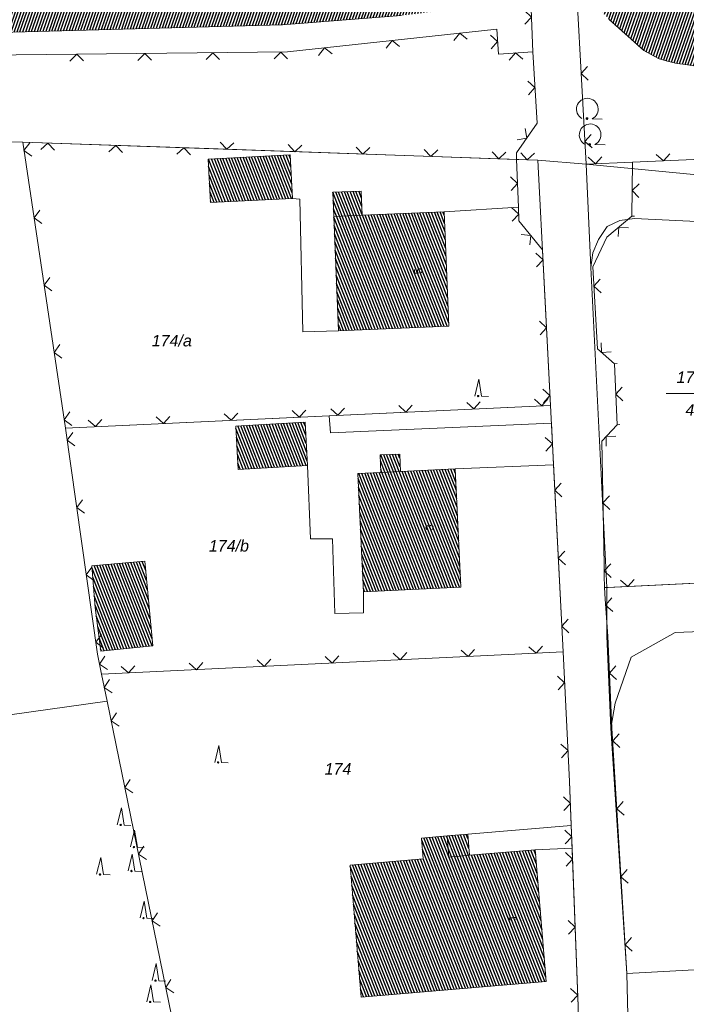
# Model space of a CAD drawing. Header units: metres. Extents: x 345144 to 348639, y 5629211 to 5635235.
# Tile 1011 of 1056: x 347412 to 347461, y 5631540 to 5631613. Entities that reach past the tile are written whole.
import ezdxf
from ezdxf.enums import TextEntityAlignment as Align

# ---------------------------------------------------------------- set-up
doc = ezdxf.new("R2010")
doc.units = ezdxf.units.M
doc.header["$MEASUREMENT"] = 0
for name, color, linetype in [('028 Geländeform', 7, 'Continuous'), ('081-083 Topographie', 7, 'Continuous'), ('AX Flurstück', 7, 'Continuous'), ('AX Gebäude', 7, 'Continuous'), ('Definitionslinie', 7, 'Continuous'), ('Präsentationsobjekt -Text (punktförmig)', 7, 'Continuous')]:
    doc.layers.add(name, color=color, linetype=linetype)
doc.styles.add('ARIAL', font='arial.ttf', dxfattribs={"height": 1})
doc.styles.add('ARIALIT', font='ariali.ttf', dxfattribs={"height": 1})
pattern_1 = [(250.9552151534, (0, 0), (0.1890527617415, -0.065261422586), [])]
pattern_2 = [(111.5294117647, (0, 0), (-0.186045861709, -0.07339575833), [])]

# ---------------------------------------------------------------- blocks, each defined once
blk = doc.blocks.new('alk_7100_nrwx2')
at = {"true_color": 0x2e2e2e}
h = blk.add_hatch(color=250, dxfattribs=at)
edge = h.paths.add_edge_path(flags=0)
edge.add_arc((0.024073, -0.597267), 0.057254, 180, 360, ccw=False)
edge.add_arc((0.024073, -0.597267), 0.057255, 0, 180, ccw=False)
at = {"color": 250, "lineweight": 5, "true_color": 0x2e2e2e, "flags": 128}
blk.add_lwpolyline([(0.349382, -0.597267), (1, -0.597267)], dxfattribs=at)
at = {"color": 250, "lineweight": 5, "true_color": 0x2e2e2e}
for centre, radius, start, end in [((0.024073, 0.012362), 0.690995, -61.91481688, -118.08518312), ((0.024073, -0.597267), 0.057255, 0, 180), ((0.024073, -0.597267), 0.057254, 180, 0)]:
    blk.add_arc(centre, radius, start, end, dxfattribs=at)
blk = doc.blocks.new('alk_7200_nrwx2')
at = {"true_color": 0x2e2e2e}
h = blk.add_hatch(color=250, dxfattribs=at)
edge = h.paths.add_edge_path(flags=0)
edge.add_arc((-0.020544, -0.388118), 0.055525, 180, 360, ccw=False)
edge.add_arc((-0.020544, -0.388118), 0.055525, 0, 180, ccw=False)
at = {"color": 250, "lineweight": 5, "true_color": 0x2e2e2e, "flags": 128}
blk.add_lwpolyline([(-0.298168, -0.388118), (-0.020544, 1), (0.257079, -0.388118), (0.812326, -0.388118)], dxfattribs=at)
blk.add_lwpolyline([(-0.298168, -0.388118), (-0.020544, 1), (0.257079, -0.388118), (0.812326, -0.388118)], dxfattribs=at)
at = {"color": 250, "lineweight": 5, "true_color": 0x2e2e2e}
for start, end in [(0, 180), (180, 0)]:
    blk.add_arc((-0.020544, -0.388118), 0.055525, start, end, dxfattribs=at)

msp = doc.modelspace()

# ---------------------------------------------------------------- hatches: boundary and pattern name
at = {"layer": '028 Geländeform', "true_color": 0xb27500}
h = msp.add_hatch(dxfattribs=at)
h.set_pattern_fill('_USER', color=44, scale=0.2, angle=250.95521515, style=0, pattern_type=0)
h.set_pattern_definition(pattern_1)
h.paths.add_polyline_path([(347342.36, 5631616.358), (347410.894, 5631617.124), (347410.894, 5631617.124), (347435.299, 5631617.299), (347435.299, 5631617.299), (347446.512, 5631620.487), (347446.512, 5631620.487), (347448.722, 5631620.458), (347448.722, 5631620.458), (347447.987, 5631615.395), (347447.987, 5631615.395), (347447.705, 5631614.936), (347447.705, 5631614.936), (347446.717, 5631614.333), (347446.717, 5631614.333), (347445.376, 5631613.822), (347445.376, 5631613.822), (347444.207, 5631613.535), (347444.207, 5631613.535), (347440.036, 5631613.034), (347440.036, 5631613.034), (347431.302, 5631612.346), (347431.302, 5631612.346), (347429.462, 5631612.296), (347429.462, 5631612.296), (347391.676, 5631611.264), (347391.676, 5631611.264), (347381.025, 5631614.066), (347381.025, 5631614.066), (347376.64, 5631614.574), (347376.64, 5631614.574), (347355.912, 5631615.416), (347355.912, 5631615.416)], flags=0)
h = msp.add_hatch(dxfattribs=at)
h.set_pattern_fill('_USER', color=44, scale=0.2, angle=250.95521515, style=0, pattern_type=0)
h.set_pattern_definition(pattern_1)
h.paths.add_polyline_path([(347575.506, 5631593.27), (347567.387, 5631595.354), (347567.387, 5631595.354), (347560.101, 5631597.223), (347560.101, 5631597.223), (347559.574, 5631597.359), (347559.574, 5631597.359), (347531.86, 5631601.458), (347531.86, 5631601.458), (347530.322, 5631601.686), (347530.322, 5631601.686), (347529.959, 5631601.721), (347529.959, 5631601.721), (347519.696, 5631602.722), (347519.696, 5631602.722), (347481.585, 5631606.987), (347481.585, 5631606.987), (347479.134, 5631607.355), (347479.134, 5631607.355), (347468.523, 5631608.525), (347468.523, 5631608.525), (347462.48, 5631609.192), (347462.48, 5631609.192), (347460.2, 5631609.511), (347460.2, 5631609.511), (347459.612, 5631609.674), (347459.612, 5631609.674), (347458.984, 5631609.849), (347458.984, 5631609.849), (347457.854, 5631610.449), (347457.854, 5631610.449), (347455.311, 5631612.728), (347455.311, 5631612.728), (347453.557, 5631614.809), (347453.557, 5631614.809), (347453.153, 5631620.401), (347453.153, 5631620.401), (347453.152, 5631620.408), (347453.152, 5631620.408), (347453.75, 5631620.397), (347453.75, 5631620.397), (347455.499, 5631620.365), (347455.499, 5631620.365), (347461.006, 5631615.111), (347461.006, 5631615.111), (347495.415, 5631611.623), (347495.415, 5631611.623), (347511.426, 5631610.418), (347511.426, 5631610.418), (347531.549, 5631608.632), (347531.549, 5631608.632), (347554.368, 5631606.008), (347554.368, 5631606.008), (347572.997, 5631602.853), (347572.997, 5631602.853), (347590.68, 5631599.611), (347590.68, 5631599.611), (347605.108, 5631596.741), (347605.108, 5631596.741), (347618.851, 5631594.065), (347618.851, 5631594.065), (347610.708, 5631588.086), (347610.708, 5631588.086), (347608.543, 5631587.346), (347608.543, 5631587.346), (347606.506, 5631586.873), (347606.506, 5631586.873), (347604.466, 5631586.803), (347604.466, 5631586.803), (347601.186, 5631587.082), (347601.186, 5631587.082), (347591.604, 5631588.368), (347591.604, 5631588.368)], flags=0)
at = {"layer": 'AX Gebäude', "true_color": 0x4f4f4f}
h = msp.add_hatch(dxfattribs=at)
h.set_pattern_fill('_USER', color=251, scale=0.2, angle=111.52941176, style=0, pattern_type=0)
h.set_pattern_definition(pattern_2)
h.paths.add_polyline_path([(347425.843, 5631602.469), (347431.869, 5631602.785), (347432.033, 5631599.581), (347426.014, 5631599.279)], flags=0)
h = msp.add_hatch(dxfattribs=at)
h.set_pattern_fill('_USER', color=251, scale=0.2, angle=111.52941176, style=0, pattern_type=0)
h.set_pattern_definition(pattern_2)
h.paths.add_polyline_path([(347435.005, 5631600.031), (347437.089, 5631600.117), (347437.162, 5631598.347), (347435.078, 5631598.26)], flags=0)
h = msp.add_hatch(dxfattribs=at)
h.set_pattern_fill('_USER', color=251, scale=0.2, angle=111.52941176, style=0, pattern_type=0)
h.set_pattern_definition(pattern_2)
h.paths.add_polyline_path([(347437.162, 5631598.347), (347443.185, 5631598.597), (347443.533, 5631590.192), (347435.426, 5631589.857), (347435.078, 5631598.26)], flags=0)
h = msp.add_hatch(dxfattribs=at)
h.set_pattern_fill('_USER', color=251, scale=0.2, angle=111.52941176, style=0, pattern_type=0)
h.set_pattern_definition(pattern_2)
h.paths.add_polyline_path([(347427.869, 5631582.857), (347432.963, 5631583.141), (347433.141, 5631579.957), (347428.047, 5631579.673)], flags=0)
h = msp.add_hatch(dxfattribs=at)
h.set_pattern_fill('_USER', color=251, scale=0.2, angle=111.52941176, style=0, pattern_type=0)
h.set_pattern_definition(pattern_2)
h.paths.add_polyline_path([(347438.533, 5631579.442), (347438.472, 5631580.73), (347439.916, 5631580.798), (347439.977, 5631579.51)], flags=0)
h = msp.add_hatch(dxfattribs=at)
h.set_pattern_fill('_USER', color=251, scale=0.2, angle=111.52941176, style=0, pattern_type=0)
h.set_pattern_definition(pattern_2)
h.paths.add_polyline_path([(347439.977, 5631579.51), (347444.004, 5631579.703), (347444.419, 5631571.022), (347437.255, 5631570.68), (347436.84, 5631579.36), (347438.533, 5631579.442)], flags=0)
h = msp.add_hatch(dxfattribs=at)
h.set_pattern_fill('_USER', color=251, scale=0.2, angle=111.52941176, style=0, pattern_type=0)
h.set_pattern_definition(pattern_2)
h.paths.add_polyline_path([(347417.28, 5631572.591), (347421.185, 5631572.913), (347421.767, 5631566.709), (347417.946, 5631566.304), (347417.537, 5631569.531)], flags=0)
h = msp.add_hatch(dxfattribs=at)
h.set_pattern_fill('_USER', color=251, scale=0.2, angle=111.52941176, style=0, pattern_type=0)
h.set_pattern_definition(pattern_2)
h.paths.add_polyline_path([(347443.406, 5631552.731), (347443.537, 5631551.183), (347445.045, 5631551.309), (347449.882, 5631551.714), (347450.692, 5631542.036), (347437.081, 5631540.897), (347436.27, 5631550.589), (347441.648, 5631551.039), (347441.52, 5631552.574)], flags=0)
h = msp.add_hatch(dxfattribs=at)
h.set_pattern_fill('_USER', color=251, scale=0.2, angle=111.52941176, style=0, pattern_type=0)
h.set_pattern_definition(pattern_2)
h.paths.add_polyline_path([(347443.406, 5631552.731), (347444.914, 5631552.858), (347445.045, 5631551.309), (347443.537, 5631551.183)], flags=0)

# ---------------------------------------------------------------- linework, layer by layer
at = {"layer": '081-083 Topographie', "color": 7, "linetype": 'Continuous', "lineweight": 5, "flags": 128}
for points in [[(347449.32, 5631620.449), (347449.703, 5631610.361)], [(347452.615, 5631620.405), (347453.62, 5631602.096)], [(347327.209, 5631612.526), (347342.387, 5631613.402), (347342.387, 5631613.402), (347357.799, 5631614.065), (347357.799, 5631614.065), (347362.908, 5631614.021), (347362.908, 5631614.021), (347376.955, 5631613.519), (347376.955, 5631613.519), (347380.613, 5631612.97), (347380.613, 5631612.97), (347380.683, 5631609.789), (347380.683, 5631609.789), (347431.666, 5631610.343), (347431.666, 5631610.343), (347447.053, 5631612.024), (347447.053, 5631612.024), (347447.173, 5631610.184), (347447.173, 5631610.184), (347449.703, 5631610.361)], [(347415.347, 5631582.707), (347434.733, 5631583.613), (347434.733, 5631583.613), (347450.998, 5631584.374), (347450.998, 5631584.374), (347450.416, 5631595.792), (347450.416, 5631595.792), (347448.678, 5631597.934), (347448.678, 5631597.934), (347448.645, 5631598.93), (347448.645, 5631598.93), (347448.512, 5631602.444), (347448.512, 5631602.444), (347448.494, 5631602.935), (347448.494, 5631602.935), (347450.012, 5631605.105), (347450.012, 5631605.105), (347449.703, 5631610.361)], [(347285.022, 5631597.085), (347296.145, 5631598.475), (347296.145, 5631598.475), (347322.693, 5631601.793), (347322.693, 5631601.793), (347323.006, 5631595.786), (347323.006, 5631595.786), (347357.871, 5631595.567), (347357.871, 5631595.567), (347357.762, 5631603.813), (347357.762, 5631603.813), (347385.31, 5631603.765), (347385.31, 5631603.765), (347412.208, 5631603.718)], [(347412.208, 5631603.718), (347415.347, 5631582.707)], [(347412.208, 5631603.718), (347425.895, 5631603.238), (347425.895, 5631603.238), (347448.512, 5631602.444), (347448.512, 5631602.444), (347450.08, 5631602.39)], [(347453.62, 5631602.096), (347457.025, 5631602.242), (347457.025, 5631602.242), (347469.97, 5631602.802), (347469.97, 5631602.802), (347481.627, 5631600.522)], [(347432.033, 5631599.581), (347432.572, 5631599.531), (347432.572, 5631599.531), (347432.797, 5631589.765), (347432.797, 5631589.765), (347435.426, 5631589.856)], [(347443.185, 5631598.597), (347448.645, 5631598.93)], [(347434.733, 5631583.613), (347434.825, 5631582.355), (347434.825, 5631582.355), (347451.064, 5631583.071)], [(347451.064, 5631583.071), (347451.22, 5631580.016), (347451.22, 5631580.016), (347451.92, 5631566.259)], [(347415.347, 5631582.707), (347417.698, 5631566.082), (347417.698, 5631566.082), (347417.999, 5631564.613)], [(347437.255, 5631570.679), (347437.249, 5631569.132), (347437.249, 5631569.132), (347435.136, 5631569.09), (347435.136, 5631569.09), (347434.968, 5631574.561), (347434.968, 5631574.561), (347433.353, 5631574.569), (347433.353, 5631574.569), (347433.141, 5631579.956)], [(347444.004, 5631579.702), (347451.22, 5631580.016)], [(347417.999, 5631564.613), (347451.92, 5631566.259)], [(347451.92, 5631566.259), (347452.406, 5631556.737), (347452.406, 5631556.737), (347452.529, 5631553.498), (347452.529, 5631553.498), (347452.591, 5631551.835), (347452.591, 5631551.835), (347453.029, 5631540.234), (347453.029, 5631540.234), (347452.89, 5631532.869)], [(347417.999, 5631564.613), (347418.401, 5631562.647), (347418.401, 5631562.647), (347424.018, 5631535.225), (347424.018, 5631535.225), (347424.162, 5631532.949), (347424.162, 5631532.949), (347424.703, 5631530.722), (347424.703, 5631530.722), (347425.022, 5631528.262), (347425.022, 5631528.262), (347427.301, 5631512.783), (347427.301, 5631512.783), (347430.675, 5631491.484)], [(347443.407, 5631552.731), (347444.915, 5631552.857), (347444.915, 5631552.857), (347452.529, 5631553.498)], [(347449.883, 5631551.713), (347452.591, 5631551.835)]]:
    msp.add_lwpolyline(points, dxfattribs=at)
at = {"layer": 'AX Flurstück', "color": 8, "linetype": 'Continuous', "lineweight": 13, "true_color": 0x808080, "flags": 128}
for points in [[(347573.789, 5631585.767), (347537.995, 5631594.406), (347511.567, 5631597.351), (347495.884, 5631598.028), (347453.62, 5631602.095), (347450.08, 5631602.389), (347412.209, 5631603.718), (347357.762, 5631603.813), (347357.871, 5631595.567), (347323.006, 5631595.786), (347322.693, 5631601.792), (347285.022, 5631597.085)], [(347412.209, 5631603.718), (347415.348, 5631582.706), (347417.698, 5631566.083), (347417.999, 5631564.614), (347418.401, 5631562.648), (347362.731, 5631554.83), (347369.672, 5631491.916), (347369.365, 5631491.913), (347365.827, 5631491.887), (347364.253, 5631508.439), (347362.576, 5631526.722), (347358.98, 5631559.152), (347358.266, 5631579.178), (347357.871, 5631595.567), (347357.762, 5631603.813), (347412.209, 5631603.718)], [(347412.209, 5631603.718), (347450.08, 5631602.389), (347450.998, 5631584.375), (347415.348, 5631582.706), (347412.209, 5631603.718)], [(347463.265, 5631475.318), (347458.618, 5631494.822), (347452.621, 5631519.122), (347452.889, 5631532.87), (347453.028, 5631540.234), (347452.406, 5631556.737), (347451.92, 5631566.26), (347450.998, 5631584.375), (347450.08, 5631602.389), (347453.62, 5631602.095), (347453.954, 5631594.503), (347455.141, 5631570.989), (347455.146, 5631567.403), (347455.443, 5631560.654), (347456.602, 5631542.623), (347457.184, 5631519.312), (347461.895, 5631496.28)], [(347453.62, 5631602.095), (347495.884, 5631598.028), (347496.911, 5631572.819), (347475.775, 5631572), (347475.458, 5631597.225), (347457.18, 5631598.11), (347456.093, 5631597.96), (347455.166, 5631597.522), (347454.528, 5631596.555), (347454.117, 5631595.592), (347453.954, 5631594.503), (347453.62, 5631602.095)], [(347457.18, 5631598.11), (347475.458, 5631597.225), (347475.775, 5631572), (347455.141, 5631570.989), (347453.954, 5631594.503), (347454.117, 5631595.592), (347454.528, 5631596.555), (347455.166, 5631597.522), (347456.093, 5631597.96), (347457.18, 5631598.11)], [(347569.62, 5631583.405), (347555.667, 5631576.252), (347541.212, 5631564.879), (347535.226, 5631555.98), (347530.174, 5631545.576), (347542.853, 5631526.38), (347553.641, 5631512.787), (347554.402, 5631511.892), (347555.009, 5631510.834), (347555.775, 5631497.099), (347554.012, 5631495.242), (347528.91, 5631486.217), (347515.47, 5631481.676), (347494.08, 5631476.52), (347470.66, 5631472.959), (347468.617, 5631472.612), (347461.895, 5631496.28), (347457.184, 5631519.312), (347456.602, 5631542.623), (347478.246, 5631543.793), (347497.848, 5631544.633), (347496.911, 5631572.819), (347495.884, 5631598.028), (347511.567, 5631597.351)], [(347415.348, 5631582.706), (347450.998, 5631584.375), (347451.92, 5631566.26), (347417.999, 5631564.614), (347417.698, 5631566.083), (347415.348, 5631582.706)], [(347475.775, 5631572), (347496.911, 5631572.819), (347497.848, 5631544.633), (347478.246, 5631543.793), (347476.739, 5631568.319), (347460.157, 5631567.687), (347456.925, 5631565.882), (347455.764, 5631562.502), (347455.443, 5631560.654), (347455.146, 5631567.403), (347455.141, 5631570.989), (347475.775, 5631572)], [(347460.157, 5631567.687), (347476.739, 5631568.319), (347478.246, 5631543.793), (347456.602, 5631542.623), (347455.443, 5631560.654), (347455.764, 5631562.502), (347456.925, 5631565.882), (347460.157, 5631567.687)], [(347417.999, 5631564.614), (347451.92, 5631566.26), (347452.406, 5631556.737), (347453.028, 5631540.234), (347452.889, 5631532.87), (347424.703, 5631530.723), (347424.018, 5631535.226), (347418.401, 5631562.648), (347417.999, 5631564.614)], [(347362.731, 5631554.83), (347418.401, 5631562.648), (347424.018, 5631535.226), (347424.703, 5631530.723), (347430.674, 5631491.484), (347406.952, 5631491.841), (347385.434, 5631492.101), (347369.672, 5631491.916), (347362.731, 5631554.83)]]:
    msp.add_lwpolyline(points, dxfattribs=at)
at = {"layer": 'AX Gebäude', "color": 7, "linetype": 'Continuous', "lineweight": 5, "flags": 128}
for points in [[(347425.843, 5631602.469), (347431.869, 5631602.785), (347432.033, 5631599.581), (347426.014, 5631599.279), (347425.843, 5631602.469)], [(347435.005, 5631600.031), (347437.089, 5631600.117), (347437.162, 5631598.347), (347435.078, 5631598.26), (347435.005, 5631600.031)], [(347437.162, 5631598.347), (347443.185, 5631598.597), (347443.533, 5631590.192), (347435.426, 5631589.857), (347435.078, 5631598.26), (347437.162, 5631598.347)], [(347427.869, 5631582.857), (347432.963, 5631583.141), (347433.141, 5631579.957), (347428.047, 5631579.673), (347427.869, 5631582.857)], [(347438.533, 5631579.442), (347438.472, 5631580.73), (347439.916, 5631580.798), (347439.977, 5631579.51), (347438.533, 5631579.442)], [(347439.977, 5631579.51), (347444.004, 5631579.703), (347444.419, 5631571.022), (347437.255, 5631570.68), (347436.84, 5631579.36), (347438.533, 5631579.442), (347439.977, 5631579.51)], [(347417.28, 5631572.591), (347421.185, 5631572.913), (347421.767, 5631566.709), (347417.946, 5631566.304), (347417.537, 5631569.531), (347417.28, 5631572.591)], [(347443.406, 5631552.731), (347443.537, 5631551.183), (347445.045, 5631551.309), (347449.882, 5631551.714), (347450.692, 5631542.036), (347437.081, 5631540.897), (347436.27, 5631550.589), (347441.648, 5631551.039), (347441.52, 5631552.574), (347443.406, 5631552.731)], [(347443.406, 5631552.731), (347444.914, 5631552.858), (347445.045, 5631551.309), (347443.537, 5631551.183), (347443.406, 5631552.731)]]:
    msp.add_lwpolyline(points, dxfattribs=at)
at = {"layer": 'Definitionslinie', "color": 7, "linetype": 'Continuous', "lineweight": 5, "flags": 128}
for points in [[(347449.32, 5631620.449), (347449.703, 5631610.361)], [(347452.615, 5631620.405), (347453.62, 5631602.096)], [(347449.126, 5631612.388), (347449.606, 5631612.907), (347449.088, 5631613.387)], [(347449.126, 5631612.388), (347449.606, 5631612.907), (347449.088, 5631613.387)], [(347431.666, 5631610.343), (347447.053, 5631612.024)], [(347447.053, 5631612.024), (347447.173, 5631610.184)], [(347444.881, 5631611.284), (347444.33, 5631611.727), (347443.887, 5631611.175)], [(347444.881, 5631611.284), (347444.33, 5631611.727), (347443.887, 5631611.175)], [(347446.647, 5631610.572), (347447.113, 5631611.104), (347446.581, 5631611.57)], [(347446.647, 5631610.572), (347447.113, 5631611.104), (347446.581, 5631611.57)], [(347434.94, 5631610.198), (347434.389, 5631610.64), (347433.946, 5631610.089)], [(347434.94, 5631610.198), (347434.389, 5631610.64), (347433.946, 5631610.089)], [(347439.911, 5631610.741), (347439.36, 5631611.184), (347438.917, 5631610.632)], [(347439.911, 5631610.741), (347439.36, 5631611.184), (347438.917, 5631610.632)], [(347380.683, 5631609.789), (347431.666, 5631610.343)], [(347416.679, 5631609.68), (347416.174, 5631610.175), (347415.679, 5631609.669)], [(347416.679, 5631609.68), (347416.174, 5631610.175), (347415.679, 5631609.669)], [(347421.679, 5631609.734), (347421.174, 5631610.229), (347420.679, 5631609.724)], [(347421.679, 5631609.734), (347421.174, 5631610.229), (347420.679, 5631609.724)], [(347426.679, 5631609.789), (347426.173, 5631610.283), (347425.679, 5631609.778)], [(347426.679, 5631609.789), (347426.173, 5631610.283), (347425.679, 5631609.778)], [(347431.678, 5631609.843), (347431.173, 5631610.338), (347430.678, 5631609.832)], [(347431.678, 5631609.843), (347431.173, 5631610.338), (347430.678, 5631609.832)], [(347447.173, 5631610.184), (347449.703, 5631610.361)], [(347448.972, 5631609.809), (347448.438, 5631610.273), (347447.974, 5631609.739)], [(347448.972, 5631609.809), (347448.438, 5631610.273), (347447.974, 5631609.739)], [(347449.703, 5631610.361), (347450.012, 5631605.105)], [(347453.726, 5631609.281), (347453.255, 5631608.754), (347453.781, 5631608.282)], [(347453.726, 5631609.281), (347453.255, 5631608.754), (347453.781, 5631608.282)], [(347449.388, 5631607.204), (347449.858, 5631607.733), (347449.329, 5631608.203)], [(347449.388, 5631607.204), (347449.858, 5631607.733), (347449.329, 5631608.203)], [(347448.494, 5631602.935), (347450.012, 5631605.105)], [(347448.557, 5631603.897), (347449.253, 5631604.02), (347449.13, 5631604.716)], [(347448.557, 5631603.897), (347449.253, 5631604.02), (347449.13, 5631604.716)], [(347454, 5631604.288), (347453.529, 5631603.762), (347454.055, 5631603.29)], [(347454, 5631604.288), (347453.529, 5631603.762), (347454.055, 5631603.29)], [(347385.31, 5631603.765), (347412.208, 5631603.718)], [(347412.208, 5631603.718), (347425.895, 5631603.238)], [(347412.208, 5631603.718), (347415.347, 5631582.707)], [(347412.72, 5631603.671), (347412.3, 5631603.103), (347412.868, 5631602.682)], [(347412.72, 5631603.671), (347412.3, 5631603.103), (347412.868, 5631602.682)], [(347414.537, 5631603.136), (347414.055, 5631603.653), (347413.537, 5631603.171)], [(347414.537, 5631603.136), (347414.055, 5631603.653), (347413.537, 5631603.171)], [(347419.534, 5631602.961), (347419.052, 5631603.478), (347418.534, 5631602.996)], [(347419.534, 5631602.961), (347419.052, 5631603.478), (347418.534, 5631602.996)], [(347426.727, 5631603.709), (347427.21, 5631603.192), (347427.727, 5631603.674)], [(347426.727, 5631603.709), (347427.21, 5631603.192), (347427.727, 5631603.674)], [(347431.724, 5631603.534), (347432.207, 5631603.016), (347432.724, 5631603.499)], [(347431.724, 5631603.534), (347432.207, 5631603.016), (347432.724, 5631603.499)], [(347436.721, 5631603.358), (347437.204, 5631602.841), (347437.721, 5631603.323)], [(347436.721, 5631603.358), (347437.204, 5631602.841), (347437.721, 5631603.323)], [(347424.531, 5631602.786), (347424.048, 5631603.303), (347423.531, 5631602.821)], [(347424.531, 5631602.786), (347424.048, 5631603.303), (347423.531, 5631602.821)], [(347425.895, 5631603.238), (347448.512, 5631602.444)], [(347441.718, 5631603.183), (347442.2, 5631602.666), (347442.718, 5631603.148)], [(347441.718, 5631603.183), (347442.2, 5631602.666), (347442.718, 5631603.148)], [(347446.715, 5631603.007), (347447.197, 5631602.49), (347447.715, 5631602.972)], [(347446.715, 5631603.007), (347447.197, 5631602.49), (347447.715, 5631602.972)], [(347448.494, 5631602.935), (347448.512, 5631602.444)], [(347448.813, 5631602.934), (347449.296, 5631602.417), (347449.813, 5631602.9)], [(347448.813, 5631602.934), (347449.296, 5631602.417), (347449.813, 5631602.9)], [(347453.62, 5631602.096), (347457.025, 5631602.242), (347457.025, 5631602.242), (347469.97, 5631602.802)], [(347453.781, 5631602.603), (347454.302, 5631602.125), (347454.78, 5631602.647)], [(347453.781, 5631602.603), (347454.302, 5631602.125), (347454.78, 5631602.646)], [(347458.776, 5631602.819), (347459.297, 5631602.341), (347459.775, 5631602.862)], [(347458.776, 5631602.818), (347459.297, 5631602.34), (347459.775, 5631602.861)], [(347448.512, 5631602.444), (347448.645, 5631598.93)], [(347448.512, 5631602.444), (347450.08, 5631602.39)], [(347457.025, 5631602.242), (347456.986, 5631598.283), (347457.186, 5631598.281)], [(347448.098, 5631600.168), (347448.579, 5631600.687), (347448.06, 5631601.168)], [(347448.098, 5631600.168), (347448.579, 5631600.687), (347448.06, 5631601.168)], [(347457.509, 5631600.658), (347457.004, 5631600.163), (347457.499, 5631599.659)], [(347432.033, 5631599.581), (347432.572, 5631599.531)], [(347432.572, 5631599.531), (347432.797, 5631589.765)], [(347413.459, 5631598.726), (347413.039, 5631598.158), (347413.607, 5631597.737)], [(347413.459, 5631598.726), (347413.039, 5631598.158), (347413.607, 5631597.737)], [(347443.185, 5631598.597), (347448.645, 5631598.93)], [(347448.178, 5631597.916), (347448.662, 5631598.432), (347448.145, 5631598.915)], [(347448.178, 5631597.916), (347448.662, 5631598.432), (347448.145, 5631598.915)], [(347448.645, 5631598.93), (347448.678, 5631597.934)], [(347456.986, 5631598.283), (347455.152, 5631596.735), (347454.109, 5631594.56), (347454.465, 5631588.523), (347455.694, 5631587.436)], [(347448.678, 5631597.934), (347450.416, 5631595.792)], [(347449.474, 5631596.16), (347449.547, 5631596.863), (347448.844, 5631596.936)], [(347449.474, 5631596.16), (347449.547, 5631596.863), (347448.844, 5631596.936)], [(347456.734, 5631597.417), (347456.03, 5631597.477), (347455.971, 5631596.772)], [(347449.979, 5631594.552), (347450.452, 5631595.077), (347449.928, 5631595.55)], [(347449.979, 5631594.552), (347450.452, 5631595.077), (347449.928, 5631595.55)], [(347450.416, 5631595.792), (347450.998, 5631584.374)], [(347414.198, 5631593.781), (347413.778, 5631593.213), (347414.346, 5631592.792)], [(347414.198, 5631593.781), (347413.778, 5631593.213), (347414.346, 5631592.792)], [(347454.663, 5631593.654), (347454.194, 5631593.124), (347454.722, 5631592.655)], [(347450.233, 5631589.558), (347450.707, 5631590.083), (347450.182, 5631590.557)], [(347450.233, 5631589.558), (347450.707, 5631590.083), (347450.182, 5631590.557)], [(347432.797, 5631589.765), (347435.426, 5631589.856)], [(347454.714, 5631588.97), (347454.757, 5631588.265), (347455.463, 5631588.308)], [(347414.937, 5631588.836), (347414.516, 5631588.267), (347415.085, 5631587.847)], [(347414.937, 5631588.836), (347414.516, 5631588.267), (347415.085, 5631587.847)], [(347455.893, 5631587.446), (347455.694, 5631587.436), (347455.908, 5631582.95), (347456.107, 5631582.96)], [(347450.488, 5631584.565), (347450.962, 5631585.089), (347450.437, 5631585.563)], [(347450.488, 5631584.565), (347450.962, 5631585.089), (347450.437, 5631585.563)], [(347456.276, 5631585.716), (347455.801, 5631585.193), (347456.324, 5631584.717)], [(347444.84, 5631584.586), (347445.363, 5631584.11), (347445.839, 5631584.633)], [(347444.84, 5631584.586), (347445.363, 5631584.11), (347445.839, 5631584.633)], [(347449.835, 5631584.82), (347450.357, 5631584.344), (347450.833, 5631584.867)], [(347449.835, 5631584.82), (347450.357, 5631584.344), (347450.833, 5631584.867)], [(347415.676, 5631583.891), (347415.255, 5631583.322), (347415.824, 5631582.902)], [(347415.676, 5631583.891), (347415.255, 5631583.322), (347415.824, 5631582.902)], [(347427.014, 5631583.753), (347427.537, 5631583.277), (347428.013, 5631583.8)], [(347427.014, 5631583.753), (347427.537, 5631583.277), (347428.013, 5631583.8)], [(347432.009, 5631583.986), (347432.532, 5631583.51), (347433.008, 5631584.033)], [(347432.009, 5631583.986), (347432.532, 5631583.51), (347433.008, 5631584.033)], [(347434.733, 5631583.613), (347450.998, 5631584.374)], [(347434.851, 5631584.119), (347435.374, 5631583.643), (347435.85, 5631584.166)], [(347434.851, 5631584.119), (347435.374, 5631583.643), (347435.85, 5631584.166)], [(347439.845, 5631584.353), (347440.368, 5631583.877), (347440.844, 5631584.399)], [(347439.845, 5631584.353), (347440.368, 5631583.877), (347440.844, 5631584.399)], [(347415.347, 5631582.707), (347434.733, 5631583.613)], [(347417.025, 5631583.286), (347417.548, 5631582.81), (347418.024, 5631583.333)], [(347417.025, 5631583.286), (347417.548, 5631582.81), (347418.024, 5631583.333)], [(347422.02, 5631583.519), (347422.543, 5631583.043), (347423.019, 5631583.566)], [(347422.02, 5631583.519), (347422.543, 5631583.043), (347423.019, 5631583.566)], [(347434.733, 5631583.613), (347434.825, 5631582.355)], [(347434.825, 5631582.355), (347451.064, 5631583.071)], [(347451.064, 5631583.071), (347451.22, 5631580.016)], [(347415.347, 5631582.707), (347417.698, 5631566.082)], [(347415.897, 5631582.386), (347415.472, 5631581.821), (347416.037, 5631581.396)], [(347415.897, 5631582.386), (347415.472, 5631581.821), (347416.037, 5631581.396)], [(347455.908, 5631582.95), (347454.762, 5631581.74), (347454.935, 5631572.648), (347454.95, 5631571.848), (347454.95, 5631571.848), (347454.966, 5631571.015)], [(347450.668, 5631581.019), (347451.142, 5631581.544), (347450.617, 5631582.017)], [(347450.668, 5631581.019), (347451.142, 5631581.544), (347450.617, 5631582.017)], [(347455.791, 5631582.1), (347455.085, 5631582.081), (347455.104, 5631581.374)], [(347433.141, 5631579.956), (347433.353, 5631574.569)], [(347444.004, 5631579.702), (347451.22, 5631580.016)], [(347451.22, 5631580.016), (347451.92, 5631566.259)], [(347455.239, 5631570.993), (347475.783, 5631572), (347475.722, 5631579.303)], [(347451.79, 5631578.656), (347451.316, 5631578.131), (347451.841, 5631577.657)], [(347451.79, 5631578.656), (347451.316, 5631578.131), (347451.841, 5631577.657)], [(347416.598, 5631577.435), (347416.172, 5631576.87), (347416.738, 5631576.445)], [(347416.598, 5631577.435), (347416.172, 5631576.87), (347416.738, 5631576.445)], [(347455.338, 5631577.72), (347454.848, 5631577.211), (347455.357, 5631576.72)], [(347433.353, 5631574.569), (347434.968, 5631574.561)], [(347434.968, 5631574.561), (347435.136, 5631569.09)], [(347452.044, 5631573.662), (347451.57, 5631573.138), (347452.095, 5631572.664)], [(347452.044, 5631573.662), (347451.57, 5631573.138), (347452.095, 5631572.664)], [(347417.298, 5631572.484), (347416.873, 5631571.919), (347417.438, 5631571.494)], [(347417.298, 5631572.484), (347416.873, 5631571.919), (347417.438, 5631571.494)], [(347455.433, 5631572.722), (347454.943, 5631572.212), (347455.453, 5631571.722)], [(347456.152, 5631571.539), (347456.675, 5631571.064), (347457.15, 5631571.587)], [(347454.988, 5631570.988), (347454.968, 5631570.988), (347455.026, 5631570.131)], [(347455.239, 5631570.993), (347454.988, 5631570.988)], [(347437.255, 5631570.679), (347437.249, 5631569.132)], [(347455.026, 5631570.131), (347455.21, 5631567.413), (347455.519, 5631560.659), (347456.609, 5631542.625), (347457.184, 5631519.311)], [(347455.52, 5631570.229), (347455.055, 5631569.697), (347455.588, 5631569.232)], [(347435.136, 5631569.09), (347437.249, 5631569.132)], [(347452.298, 5631568.669), (347451.824, 5631568.144), (347452.349, 5631567.67)], [(347452.298, 5631568.669), (347451.824, 5631568.144), (347452.349, 5631567.67)], [(347417.998, 5631567.533), (347417.573, 5631566.968), (347418.138, 5631566.543)], [(347417.998, 5631567.533), (347417.573, 5631566.968), (347418.138, 5631566.543)], [(347444.424, 5631566.396), (347444.948, 5631565.921), (347445.423, 5631566.444)], [(347444.424, 5631566.396), (347444.948, 5631565.921), (347445.423, 5631566.444)], [(347449.418, 5631566.638), (347449.942, 5631566.163), (347450.417, 5631566.687)], [(347449.418, 5631566.638), (347449.942, 5631566.163), (347450.417, 5631566.687)], [(347417.698, 5631566.082), (347417.999, 5631564.613)], [(347418.238, 5631565.938), (347417.849, 5631565.348), (347418.439, 5631564.958)], [(347418.238, 5631565.938), (347417.849, 5631565.348), (347418.439, 5631564.958)], [(347417.999, 5631564.613), (347451.92, 5631566.259)], [(347429.442, 5631565.669), (347429.965, 5631565.194), (347430.441, 5631565.717)], [(347429.442, 5631565.669), (347429.965, 5631565.194), (347430.441, 5631565.717)], [(347434.436, 5631565.911), (347434.96, 5631565.436), (347435.435, 5631565.96)], [(347434.436, 5631565.911), (347434.96, 5631565.436), (347435.435, 5631565.96)], [(347439.43, 5631566.154), (347439.954, 5631565.678), (347440.429, 5631566.202)], [(347439.43, 5631566.154), (347439.954, 5631565.678), (347440.429, 5631566.202)], [(347451.92, 5631566.259), (347452.406, 5631556.737)], [(347419.454, 5631565.184), (347419.977, 5631564.709), (347420.452, 5631565.233)], [(347419.454, 5631565.184), (347419.977, 5631564.709), (347420.452, 5631565.233)], [(347424.448, 5631565.427), (347424.971, 5631564.951), (347425.446, 5631565.475)], [(347424.448, 5631565.427), (347424.971, 5631564.951), (347425.446, 5631565.475)], [(347455.81, 5631565.228), (347455.334, 5631564.706), (347455.856, 5631564.23)], [(347417.999, 5631564.613), (347418.401, 5631562.647)], [(347451.562, 5631563.47), (347452.036, 5631563.995), (347451.511, 5631564.469)], [(347451.562, 5631563.47), (347452.036, 5631563.995), (347451.511, 5631564.469)], [(347418.59, 5631564.22), (347418.2, 5631563.63), (347418.79, 5631563.24)], [(347418.59, 5631564.22), (347418.2, 5631563.63), (347418.79, 5631563.24)], [(347418.401, 5631562.647), (347424.018, 5631535.225)], [(347419.091, 5631561.772), (347418.701, 5631561.182), (347419.291, 5631560.792)], [(347419.091, 5631561.772), (347418.701, 5631561.182), (347419.291, 5631560.792)], [(347456.045, 5631560.242), (347455.576, 5631559.713), (347456.106, 5631559.244)], [(347451.817, 5631558.476), (347452.29, 5631559.001), (347451.766, 5631559.475)], [(347451.817, 5631558.476), (347452.29, 5631559.001), (347451.766, 5631559.475)], [(347420.094, 5631556.874), (347419.704, 5631556.283), (347420.295, 5631555.894)], [(347420.094, 5631556.874), (347419.704, 5631556.283), (347420.295, 5631555.894)], [(347452.406, 5631556.737), (347452.529, 5631553.498)], [(347451.987, 5631554.599), (347452.468, 5631555.118), (347451.949, 5631555.598)], [(347451.987, 5631554.599), (347452.468, 5631555.118), (347451.949, 5631555.598)], [(347456.347, 5631555.252), (347455.878, 5631554.723), (347456.407, 5631554.254)], [(347444.915, 5631552.857), (347452.529, 5631553.498)], [(347452.529, 5631553.498), (347452.591, 5631551.835)], [(347443.407, 5631552.731), (347444.915, 5631552.857)], [(347452.079, 5631552.148), (347452.56, 5631552.667), (347452.042, 5631553.148)], [(347452.079, 5631552.148), (347452.56, 5631552.667), (347452.042, 5631553.148)], [(347421.097, 5631551.975), (347420.708, 5631551.385), (347421.298, 5631550.996)], [(347421.097, 5631551.975), (347420.708, 5631551.385), (347421.298, 5631550.996)], [(347449.883, 5631551.713), (347452.591, 5631551.835)], [(347452.141, 5631550.512), (347452.621, 5631551.031), (347452.103, 5631551.512)], [(347452.141, 5631550.512), (347452.621, 5631551.031), (347452.103, 5631551.512)], [(347452.591, 5631551.835), (347453.029, 5631540.234)], [(347456.648, 5631550.262), (347456.18, 5631549.733), (347456.709, 5631549.264)], [(347422.101, 5631547.077), (347421.711, 5631546.487), (347422.301, 5631546.097)], [(347422.101, 5631547.077), (347421.711, 5631546.487), (347422.301, 5631546.097)], [(347452.329, 5631545.516), (347452.81, 5631546.035), (347452.291, 5631546.515)], [(347452.329, 5631545.516), (347452.81, 5631546.035), (347452.291, 5631546.515)], [(347456.95, 5631545.272), (347456.481, 5631544.742), (347457.011, 5631544.274)], [(347423.104, 5631542.179), (347422.715, 5631541.589), (347423.305, 5631541.199)], [(347423.104, 5631542.179), (347422.715, 5631541.589), (347423.305, 5631541.199)], [(347452.518, 5631540.52), (347452.999, 5631541.038), (347452.48, 5631541.519)], [(347452.518, 5631540.52), (347452.999, 5631541.038), (347452.48, 5631541.519)]]:
    msp.add_lwpolyline(points, dxfattribs=at)
at = {"layer": 'Definitionslinie', "color": 44, "linetype": 'Continuous', "lineweight": 5, "true_color": 0xb27500, "flags": 128}
for points in [[(347431.302, 5631612.346), (347440.036, 5631613.034)], [(347455.311, 5631612.728), (347457.854, 5631610.449)], [(347391.676, 5631611.264), (347429.462, 5631612.296)], [(347429.462, 5631612.296), (347431.302, 5631612.346)], [(347457.854, 5631610.449), (347458.984, 5631609.849)], [(347458.984, 5631609.849), (347459.612, 5631609.674)], [(347459.612, 5631609.674), (347460.2, 5631609.511)], [(347460.2, 5631609.511), (347462.48, 5631609.192)]]:
    msp.add_lwpolyline(points, dxfattribs=at)
at = {"layer": 'Präsentationsobjekt -Text (punktförmig)', "color": 251, "linetype": 'Continuous', "lineweight": 13, "true_color": 0x5e5e5e, "flags": 128}
msp.add_lwpolyline([(347459.5084, 5631585.23952), (347462.9896, 5631585.23952)], dxfattribs=at)

# ---------------------------------------------------------------- block references
at = {"layer": '081-083 Topographie'}
for name, p, xscale, yscale, rotation in [('alk_7100_nrwx2', (347453.68, 5631606.129), 1.15275, 1.15275, -2.326094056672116), ('alk_7100_nrwx2', (347453.886, 5631604.242), 1.15275, 1.15275, -2.326667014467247), ('alk_7200_nrwx2', (347445.72, 5631585.399), 0.9005, 0.9005, -2.326094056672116), ('alk_7200_nrwx2', (347426.602, 5631558.479), 0.9005, 0.9005, -2.326036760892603), ('alk_7200_nrwx2', (347419.438, 5631553.891), 0.9005, 0.9005, -2.326609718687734), ('alk_7200_nrwx2', (347420.415, 5631552.261), 0.9005, 0.9005, -2.326036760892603), ('alk_7200_nrwx2', (347420.229, 5631550.505), 0.9005, 0.9005, -2.326609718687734), ('alk_7200_nrwx2', (347417.919, 5631550.254), 0.9005, 0.9005, -2.326609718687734), ('alk_7200_nrwx2', (347421.116, 5631547.042), 0.9005, 0.9005, -2.326036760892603), ('alk_7200_nrwx2', (347421.999, 5631542.449), 0.9005, 0.9005, -2.326609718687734), ('alk_7200_nrwx2', (347421.612, 5631540.89), 0.9005, 0.9005, -2.326609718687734)]:
    msp.add_blockref(name, p, dxfattribs=dict(at, xscale=xscale, yscale=yscale, rotation=rotation))

# ---------------------------------------------------------------- texts
at = {"layer": 'Präsentationsobjekt -Text (punktförmig)', "color": 7, "style": 'ARIAL'}
for s, rotation, p in [('5', 94.53806997, (347441.563, 5631594.26)), ('3', 95.11095202, (347442.406, 5631575.425)), ('1', 96.82988374, (347448.492, 5631546.74))]:
    msp.add_text(s, height=0.58947, rotation=rotation, dxfattribs=at).set_placement(p, align=Align.CENTER)
at = {"layer": 'Präsentationsobjekt -Text (punktförmig)', "color": 8, "true_color": 0x808080, "style": 'ARIALIT'}
for s, p in [('174/a', (347423.163, 5631589.128)), ('173', (347461.249, 5631586.44288)), ('4', (347461.249, 5631584.03616)), ('174/b', (347427.365, 5631574.055)), ('174', (347435.379, 5631557.661))]:
    msp.add_text(s, height=0.8421, dxfattribs=at).set_placement(p, align=Align.MIDDLE_CENTER)

doc.saveas('drawing.dxf')
